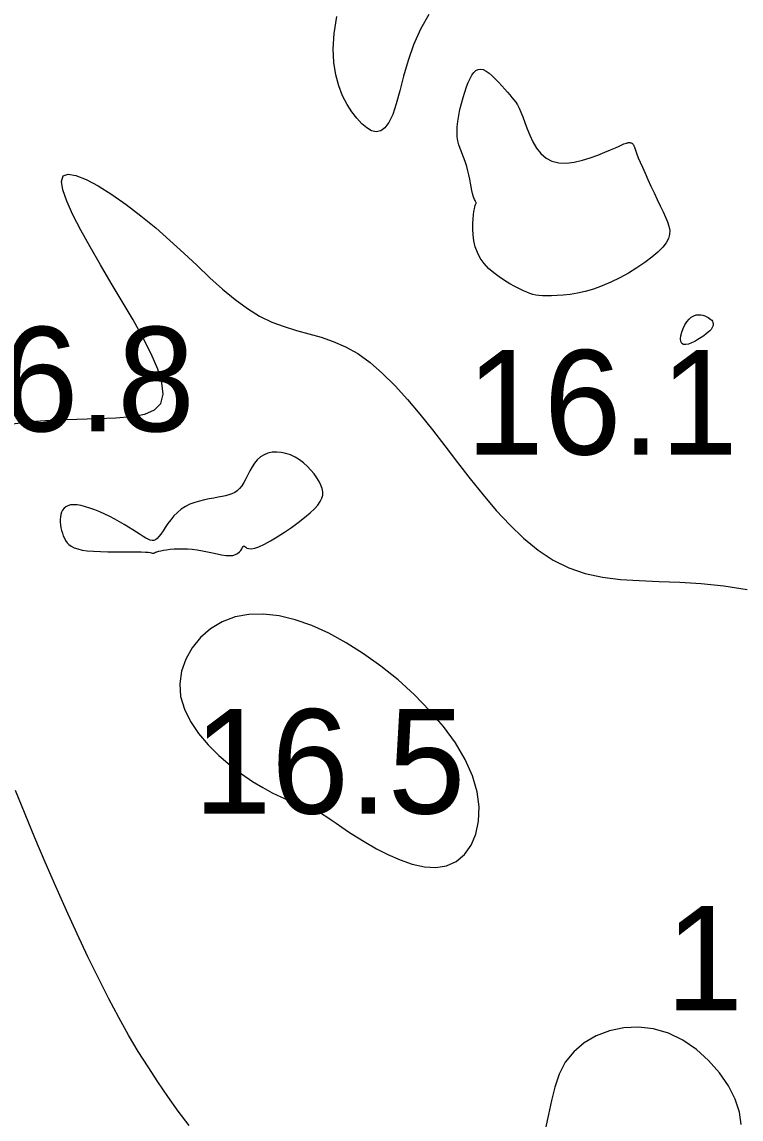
# Model space of a CAD drawing. Extents: x 3040093 to 3056816, y 408076 to 509144.
# Drawn here: x 3045446.8 to 3045481.2, y 434180.6 to 434233.1 of the extents above; entities that cross this region are included whole.
import ezdxf

# ---------------------------------------------------------------- set-up
doc = ezdxf.new("R2010")
doc.units = 0
doc.layers.add('V-CHAN-CONT-EL17', color=7, linetype='Continuous')
doc.layers.add('V-TOPO-SOUN-0610', color=7, linetype='Continuous')

msp = doc.modelspace()

# ---------------------------------------------------------------- linework, layer by layer
at = {"layer": 'V-CHAN-CONT-EL17'}
for points in [[(3045466.282, 434233.442), (3045465.874, 434232.736), (3045465.546, 434231.987), (3045465.281, 434231.225), (3045465.064, 434230.478), (3045464.879, 434229.779), (3045464.71, 434229.157), (3045464.543, 434228.643), (3045464.364, 434228.259), (3045464.173, 434228.001), (3045463.969, 434227.858), (3045463.756, 434227.818), (3045463.534, 434227.871), (3045463.305, 434228.004), (3045463.07, 434228.206), (3045462.831, 434228.466), (3045462.591, 434228.774), (3045462.358, 434229.133), (3045462.145, 434229.545), (3045461.961, 434230.014), (3045461.817, 434230.543), (3045461.725, 434231.136), (3045461.695, 434231.797), (3045461.737, 434232.529), (3045461.861, 434233.332)], [(3045446.072, 434213.799), (3045447.234, 434213.946), (3045448.357, 434214.028), (3045449.417, 434214.068), (3045450.396, 434214.09), (3045451.275, 434214.12), (3045452.037, 434214.182), (3045452.663, 434214.302), (3045453.133, 434214.505), (3045453.43, 434214.815), (3045453.543, 434215.251), (3045453.488, 434215.803), (3045453.292, 434216.453), (3045452.979, 434217.184), (3045452.575, 434217.979), (3045452.104, 434218.821), (3045451.592, 434219.692), (3045451.063, 434220.575), (3045450.543, 434221.453), (3045450.05, 434222.305), (3045449.605, 434223.11), (3045449.226, 434223.847), (3045448.934, 434224.496), (3045448.746, 434225.036), (3045448.682, 434225.445), (3045448.761, 434225.703), (3045448.996, 434225.795), (3045449.37, 434225.734), (3045449.859, 434225.54), (3045450.439, 434225.23), (3045451.086, 434224.824), (3045451.776, 434224.341), (3045452.486, 434223.8), (3045453.193, 434223.221), (3045453.875, 434222.62), (3045454.533, 434222.013), (3045455.171, 434221.413), (3045455.791, 434220.834), (3045456.398, 434220.289), (3045456.994, 434219.79), (3045457.584, 434219.353), (3045458.17, 434218.99), (3045458.757, 434218.708), (3045459.345, 434218.49), (3045459.932, 434218.313), (3045460.521, 434218.152), (3045461.11, 434217.984), (3045461.699, 434217.785), (3045462.289, 434217.532), (3045462.88, 434217.2), (3045463.471, 434216.772), (3045464.062, 434216.255), (3045464.656, 434215.662), (3045465.25, 434215.004), (3045465.847, 434214.296), (3045466.446, 434213.55), (3045467.048, 434212.778), (3045467.652, 434211.993), (3045468.261, 434211.208), (3045468.878, 434210.438), (3045469.506, 434209.696), (3045470.151, 434208.999), (3045470.815, 434208.359), (3045471.505, 434207.793), (3045472.222, 434207.314), (3045472.973, 434206.937), (3045473.761, 434206.67), (3045474.586, 434206.496), (3045475.451, 434206.392), (3045476.356, 434206.333), (3045477.302, 434206.297), (3045478.291, 434206.26), (3045479.323, 434206.199), (3045480.4, 434206.089), (3045481.519, 434205.911)], [(3045454.792, 434180.241), (3045454.273, 434180.94), (3045453.776, 434181.633), (3045453.294, 434182.331), (3045452.823, 434183.048), (3045452.358, 434183.793), (3045451.892, 434184.579), (3045451.422, 434185.417), (3045450.94, 434186.319), (3045450.445, 434187.293), (3045449.939, 434188.329), (3045449.426, 434189.416), (3045448.912, 434190.54), (3045448.401, 434191.689), (3045447.897, 434192.85), (3045447.406, 434194.011), (3045446.931, 434195.159), (3045446.476, 434196.283)], [(3045481.228, 434180.295), (3045481.157, 434180.883), (3045480.95, 434181.508), (3045480.624, 434182.146), (3045480.195, 434182.771), (3045479.677, 434183.36), (3045479.088, 434183.889), (3045478.442, 434184.333), (3045477.754, 434184.668), (3045477.042, 434184.876), (3045476.322, 434184.959), (3045475.611, 434184.925), (3045474.927, 434184.782), (3045474.288, 434184.537), (3045473.71, 434184.2), (3045473.212, 434183.776), (3045472.811, 434183.276), (3045472.516, 434182.707), (3045472.304, 434182.088), (3045472.145, 434181.437), (3045472.006, 434180.773), (3045471.856, 434180.115)]]:
    msp.add_lwpolyline(points, dxfattribs=at)
for points in [[(3045468.601, 434222.034), (3045468.499, 434222.317), (3045468.431, 434222.605), (3045468.392, 434222.889), (3045468.375, 434223.163), (3045468.376, 434223.419), (3045468.39, 434223.65), (3045468.41, 434223.847), (3045468.432, 434224.005), (3045468.455, 434224.128), (3045468.477, 434224.22), (3045468.498, 434224.287), (3045468.516, 434224.335), (3045468.529, 434224.368), (3045468.538, 434224.391), (3045468.54, 434224.41), (3045468.536, 434224.43), (3045468.525, 434224.454), (3045468.508, 434224.486), (3045468.487, 434224.528), (3045468.462, 434224.585), (3045468.434, 434224.658), (3045468.404, 434224.752), (3045468.373, 434224.87), (3045468.341, 434225.013), (3045468.307, 434225.178), (3045468.272, 434225.36), (3045468.234, 434225.553), (3045468.192, 434225.753), (3045468.145, 434225.955), (3045468.093, 434226.153), (3045468.034, 434226.342), (3045467.969, 434226.52), (3045467.901, 434226.688), (3045467.833, 434226.854), (3045467.769, 434227.021), (3045467.712, 434227.194), (3045467.667, 434227.379), (3045467.636, 434227.58), (3045467.624, 434227.803), (3045467.633, 434228.051), (3045467.661, 434228.318), (3045467.706, 434228.599), (3045467.765, 434228.886), (3045467.834, 434229.173), (3045467.911, 434229.453), (3045467.994, 434229.72), (3045468.078, 434229.966), (3045468.163, 434230.185), (3045468.249, 434230.376), (3045468.338, 434230.535), (3045468.431, 434230.661), (3045468.53, 434230.753), (3045468.636, 434230.807), (3045468.752, 434230.822), (3045468.878, 434230.795), (3045469.016, 434230.728), (3045469.163, 434230.625), (3045469.315, 434230.495), (3045469.47, 434230.346), (3045469.623, 434230.185), (3045469.771, 434230.021), (3045469.911, 434229.861), (3045470.039, 434229.714), (3045470.154, 434229.585), (3045470.256, 434229.467), (3045470.348, 434229.353), (3045470.435, 434229.234), (3045470.517, 434229.102), (3045470.599, 434228.947), (3045470.684, 434228.761), (3045470.773, 434228.536), (3045470.871, 434228.268), (3045470.981, 434227.968), (3045471.109, 434227.653), (3045471.258, 434227.338), (3045471.435, 434227.04), (3045471.643, 434226.774), (3045471.887, 434226.558), (3045472.173, 434226.406), (3045472.5, 434226.331), (3045472.861, 434226.323), (3045473.241, 434226.37), (3045473.628, 434226.458), (3045474.008, 434226.574), (3045474.369, 434226.705), (3045474.697, 434226.838), (3045474.98, 434226.959), (3045475.208, 434227.058), (3045475.385, 434227.135), (3045475.518, 434227.193), (3045475.616, 434227.235), (3045475.686, 434227.263), (3045475.735, 434227.281), (3045475.771, 434227.292), (3045475.802, 434227.298), (3045475.834, 434227.302), (3045475.867, 434227.304), (3045475.9, 434227.302), (3045475.934, 434227.297), (3045475.967, 434227.287), (3045475.998, 434227.272), (3045476.026, 434227.251), (3045476.052, 434227.223), (3045476.074, 434227.187), (3045476.096, 434227.14), (3045476.12, 434227.076), (3045476.15, 434226.992), (3045476.19, 434226.884), (3045476.241, 434226.747), (3045476.309, 434226.576), (3045476.396, 434226.369), (3045476.503, 434226.122), (3045476.629, 434225.842), (3045476.767, 434225.539), (3045476.914, 434225.222), (3045477.064, 434224.899), (3045477.214, 434224.581), (3045477.358, 434224.276), (3045477.492, 434223.993), (3045477.61, 434223.739), (3045477.707, 434223.51), (3045477.777, 434223.3), (3045477.811, 434223.101), (3045477.805, 434222.908), (3045477.751, 434222.713), (3045477.643, 434222.511), (3045477.475, 434222.295), (3045477.242, 434222.061), (3045476.952, 434221.813), (3045476.615, 434221.558), (3045476.24, 434221.304), (3045475.839, 434221.058), (3045475.421, 434220.827), (3045474.996, 434220.618), (3045474.574, 434220.438), (3045474.164, 434220.293), (3045473.77, 434220.18), (3045473.395, 434220.095), (3045473.043, 434220.035), (3045472.715, 434219.996), (3045472.416, 434219.974), (3045472.148, 434219.964), (3045471.914, 434219.963), (3045471.715, 434219.968), (3045471.544, 434219.98), (3045471.393, 434220), (3045471.252, 434220.032), (3045471.113, 434220.076), (3045470.967, 434220.134), (3045470.804, 434220.209), (3045470.617, 434220.302), (3045470.398, 434220.414), (3045470.156, 434220.547), (3045469.899, 434220.7), (3045469.637, 434220.873), (3045469.381, 434221.066), (3045469.14, 434221.279), (3045468.923, 434221.511), (3045468.741, 434221.763)], [(3045478.345, 434217.773), (3045478.334, 434217.901), (3045478.352, 434218.055), (3045478.395, 434218.225), (3045478.459, 434218.401), (3045478.54, 434218.571), (3045478.634, 434218.726), (3045478.738, 434218.856), (3045478.847, 434218.951), (3045478.96, 434219.015), (3045479.073, 434219.051), (3045479.186, 434219.064), (3045479.296, 434219.057), (3045479.4, 434219.036), (3045479.497, 434219.004), (3045479.585, 434218.966), (3045479.661, 434218.926), (3045479.726, 434218.884), (3045479.781, 434218.839), (3045479.824, 434218.794), (3045479.857, 434218.746), (3045479.879, 434218.697), (3045479.891, 434218.646), (3045479.894, 434218.594), (3045479.887, 434218.54), (3045479.869, 434218.484), (3045479.838, 434218.425), (3045479.794, 434218.362), (3045479.734, 434218.295), (3045479.657, 434218.222), (3045479.562, 434218.143), (3045479.448, 434218.057), (3045479.313, 434217.965), (3045479.165, 434217.872), (3045479.01, 434217.785), (3045478.856, 434217.711), (3045478.709, 434217.657), (3045478.578, 434217.63), (3045478.469, 434217.636), (3045478.39, 434217.683)], [(3045453.071, 434207.639), (3045453.096, 434207.652), (3045453.133, 434207.669), (3045453.184, 434207.69), (3045453.251, 434207.714), (3045453.336, 434207.74), (3045453.44, 434207.765), (3045453.565, 434207.79), (3045453.713, 434207.813), (3045453.881, 434207.832), (3045454.068, 434207.847), (3045454.27, 434207.855), (3045454.485, 434207.856), (3045454.711, 434207.849), (3045454.945, 434207.831), (3045455.184, 434207.801), (3045455.427, 434207.76), (3045455.668, 434207.711), (3045455.906, 434207.66), (3045456.134, 434207.61), (3045456.35, 434207.568), (3045456.55, 434207.539), (3045456.729, 434207.528), (3045456.885, 434207.539), (3045457.013, 434207.576), (3045457.117, 434207.633), (3045457.199, 434207.704), (3045457.263, 434207.78), (3045457.312, 434207.854), (3045457.35, 434207.919), (3045457.38, 434207.967), (3045457.405, 434207.991), (3045457.43, 434207.987), (3045457.46, 434207.962), (3045457.502, 434207.926), (3045457.564, 434207.89), (3045457.651, 434207.865), (3045457.772, 434207.86), (3045457.932, 434207.887), (3045458.139, 434207.956), (3045458.396, 434208.074), (3045458.693, 434208.234), (3045459.017, 434208.428), (3045459.355, 434208.647), (3045459.694, 434208.879), (3045460.021, 434209.118), (3045460.321, 434209.351), (3045460.583, 434209.572), (3045460.795, 434209.771), (3045460.959, 434209.952), (3045461.077, 434210.119), (3045461.153, 434210.276), (3045461.19, 434210.428), (3045461.192, 434210.58), (3045461.161, 434210.735), (3045461.101, 434210.898), (3045461.015, 434211.073), (3045460.906, 434211.256), (3045460.775, 434211.441), (3045460.624, 434211.625), (3045460.456, 434211.802), (3045460.273, 434211.968), (3045460.077, 434212.117), (3045459.869, 434212.245), (3045459.653, 434212.347), (3045459.431, 434212.422), (3045459.209, 434212.47), (3045458.988, 434212.488), (3045458.774, 434212.477), (3045458.57, 434212.436), (3045458.38, 434212.362), (3045458.208, 434212.257), (3045458.057, 434212.119), (3045457.924, 434211.956), (3045457.806, 434211.775), (3045457.698, 434211.584), (3045457.599, 434211.39), (3045457.504, 434211.202), (3045457.409, 434211.026), (3045457.311, 434210.871), (3045457.207, 434210.742), (3045457.096, 434210.638), (3045456.975, 434210.554), (3045456.843, 434210.488), (3045456.699, 434210.435), (3045456.541, 434210.392), (3045456.368, 434210.356), (3045456.179, 434210.321), (3045455.973, 434210.286), (3045455.753, 434210.247), (3045455.525, 434210.2), (3045455.293, 434210.143), (3045455.061, 434210.073), (3045454.834, 434209.986), (3045454.617, 434209.88), (3045454.414, 434209.752), (3045454.23, 434209.599), (3045454.062, 434209.429), (3045453.911, 434209.247), (3045453.775, 434209.063), (3045453.652, 434208.882), (3045453.541, 434208.713), (3045453.44, 434208.563), (3045453.349, 434208.439), (3045453.265, 434208.347), (3045453.185, 434208.286), (3045453.106, 434208.255), (3045453.023, 434208.25), (3045452.934, 434208.269), (3045452.835, 434208.311), (3045452.723, 434208.372), (3045452.593, 434208.451), (3045452.443, 434208.545), (3045452.274, 434208.651), (3045452.089, 434208.767), (3045451.89, 434208.89), (3045451.678, 434209.017), (3045451.456, 434209.145), (3045451.226, 434209.273), (3045450.99, 434209.396), (3045450.75, 434209.513), (3045450.51, 434209.621), (3045450.273, 434209.718), (3045450.043, 434209.802), (3045449.823, 434209.871), (3045449.616, 434209.922), (3045449.426, 434209.955), (3045449.257, 434209.965), (3045449.11, 434209.953), (3045448.986, 434209.92), (3045448.883, 434209.867), (3045448.8, 434209.797), (3045448.734, 434209.712), (3045448.684, 434209.613), (3045448.649, 434209.504), (3045448.627, 434209.386), (3045448.618, 434209.261), (3045448.619, 434209.131), (3045448.631, 434208.998), (3045448.652, 434208.865), (3045448.682, 434208.732), (3045448.72, 434208.602), (3045448.766, 434208.477), (3045448.819, 434208.359), (3045448.878, 434208.25), (3045448.949, 434208.149), (3045449.037, 434208.059), (3045449.147, 434207.978), (3045449.284, 434207.907), (3045449.454, 434207.847), (3045449.662, 434207.798), (3045449.914, 434207.761), (3045450.212, 434207.735), (3045450.545, 434207.719), (3045450.899, 434207.71), (3045451.26, 434207.707), (3045451.615, 434207.707), (3045451.949, 434207.709), (3045452.25, 434207.709), (3045452.502, 434207.706), (3045452.695, 434207.699), (3045452.836, 434207.688), (3045452.932, 434207.675), (3045452.993, 434207.661), (3045453.027, 434207.649), (3045453.043, 434207.639), (3045453.05, 434207.633), (3045453.057, 434207.632)], [(3045467.588, 434192.884), (3045467.981, 434193.219), (3045468.297, 434193.663), (3045468.526, 434194.2), (3045468.659, 434194.815), (3045468.684, 434195.495), (3045468.592, 434196.224), (3045468.373, 434196.986), (3045468.02, 434197.769), (3045467.548, 434198.56), (3045466.972, 434199.347), (3045466.31, 434200.12), (3045465.58, 434200.866), (3045464.799, 434201.575), (3045463.983, 434202.234), (3045463.15, 434202.832), (3045462.316, 434203.36), (3045461.488, 434203.81), (3045460.673, 434204.177), (3045459.876, 434204.457), (3045459.103, 434204.643), (3045458.36, 434204.731), (3045457.654, 434204.716), (3045456.99, 434204.592), (3045456.376, 434204.357), (3045455.821, 434204.023), (3045455.338, 434203.605), (3045454.937, 434203.119), (3045454.63, 434202.578), (3045454.428, 434202), (3045454.343, 434201.397), (3045454.386, 434200.786), (3045454.563, 434200.181), (3045454.857, 434199.589), (3045455.246, 434199.018), (3045455.707, 434198.475), (3045456.218, 434197.967), (3045456.757, 434197.5), (3045457.301, 434197.083), (3045457.827, 434196.722), (3045458.318, 434196.421), (3045458.771, 434196.174), (3045459.186, 434195.974), (3045459.566, 434195.811), (3045459.912, 434195.677), (3045460.224, 434195.563), (3045460.505, 434195.461), (3045460.755, 434195.362), (3045460.977, 434195.258), (3045461.183, 434195.146), (3045461.386, 434195.02), (3045461.599, 434194.878), (3045461.834, 434194.715), (3045462.105, 434194.528), (3045462.425, 434194.313), (3045462.806, 434194.067), (3045463.257, 434193.789), (3045463.766, 434193.497), (3045464.317, 434193.214), (3045464.894, 434192.959), (3045465.48, 434192.757), (3045466.059, 434192.626), (3045466.613, 434192.591), (3045467.128, 434192.671)]]:
    msp.add_lwpolyline(points, close=True, dxfattribs=at)

# ---------------------------------------------------------------- texts
at = {"layer": 'V-TOPO-SOUN-0610'}
for s, p in [('16.8 ', (3045442.053, 434213.48)), ('16.1 ', (3045468.063, 434212.37)), ('16.5 ', (3045455.013, 434195.18)), ('17.0 ', (3045477.613, 434185.76))]:
    msp.add_text(s, height=5, dxfattribs=at).set_placement(p)

doc.saveas('drawing.dxf')
